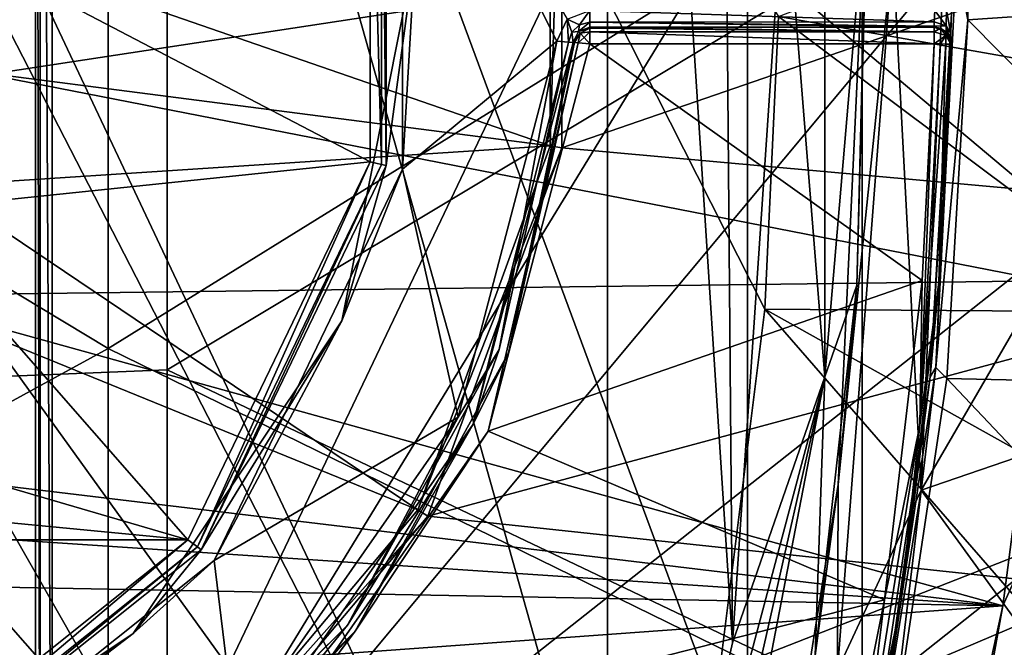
# Model space of a CAD drawing. Extents: x -252 to 252, y -10 to 1339.
# Tile 575 of 656: x -106.59 to -100.68, y 1253.33 to 1257.09. Entities that reach past the tile are written whole.
import ezdxf

# ---------------------------------------------------------------- set-up
doc = ezdxf.new("R2010")
doc.units = 0
doc.header["$LTSCALE"] = 52.148148
for name, color, linetype in [('172', 7, 'CONTINUOUS'), ('175', 7, 'CONTINUOUS'), ('1904', 7, 'CONTINUOUS'), ('1917', 7, 'CONTINUOUS'), ('2777', 7, 'CONTINUOUS'), ('2783', 7, 'CONTINUOUS'), ('2786', 7, 'CONTINUOUS'), ('3860', 7, 'CONTINUOUS'), ('3866', 7, 'CONTINUOUS'), ('3869', 7, 'CONTINUOUS'), ('3871', 7, 'CONTINUOUS'), ('3898', 7, 'CONTINUOUS'), ('3932', 7, 'CONTINUOUS'), ('570', 7, 'CONTINUOUS'), ('571', 7, 'CONTINUOUS'), ('574', 7, 'CONTINUOUS'), ('577', 7, 'CONTINUOUS'), ('591', 7, 'CONTINUOUS'), ('592', 7, 'CONTINUOUS'), ('596', 7, 'CONTINUOUS'), ('597', 7, 'CONTINUOUS'), ('600', 7, 'CONTINUOUS'), ('601', 7, 'CONTINUOUS'), ('609', 7, 'CONTINUOUS'), ('645', 7, 'CONTINUOUS'), ('654', 7, 'CONTINUOUS'), ('657', 7, 'CONTINUOUS'), ('658', 7, 'CONTINUOUS'), ('659', 7, 'CONTINUOUS'), ('682', 7, 'CONTINUOUS'), ('683', 7, 'CONTINUOUS'), ('684', 7, 'CONTINUOUS'), ('720', 7, 'CONTINUOUS'), ('721', 7, 'CONTINUOUS'), ('722', 7, 'CONTINUOUS'), ('723', 7, 'CONTINUOUS'), ('751', 7, 'CONTINUOUS'), ('753', 7, 'CONTINUOUS'), ('768', 7, 'CONTINUOUS')]:
    doc.layers.add(name, color=color, linetype=linetype)

msp = doc.modelspace()

# ---------------------------------------------------------------- linework, layer by layer
at = {"layer": '172', "color": 7, "linetype": 'CONTINUOUS'}
for points in [[(-110.0084, 1254.8203, 17.9291), (-105.7088, 1260.0064, 17.5664), (-110.0084, 1260.1796, 17.9291), (-110.0084, 1254.8203, 17.9291)], [(-105.7088, 1254.9942, 17.5665), (-105.7088, 1260.0064, 17.5664), (-110.0084, 1254.8203, 17.9291), (-105.7088, 1254.9942, 17.5665)], [(-105.7088, 1260.0064, 17.5664), (-105.7088, 1254.9942, 17.5665), (-101.537, 1257.4951, 16.524), (-105.7088, 1260.0064, 17.5664)], [(-97.6463, 1258.5422, 14.723), (-101.537, 1257.4951, 16.524), (-97.6637, 1256.0756, 14.7229), (-97.6463, 1258.5422, 14.723)], [(-101.537, 1257.4951, 16.524), (-105.7088, 1254.9942, 17.5665), (-101.537, 1253.0077, 16.3183), (-101.537, 1257.4951, 16.524)], [(-101.537, 1257.4951, 16.524), (-101.537, 1253.0077, 16.3183), (-97.6637, 1256.0756, 14.7229), (-101.537, 1257.4951, 16.524)], [(-97.6637, 1256.0756, 14.7229), (-101.537, 1253.0077, 16.3183), (-97.8759, 1253.8432, 14.7224), (-97.6637, 1256.0756, 14.7229)], [(-105.7088, 1250.0069, 17.0674), (-105.7088, 1254.9942, 17.5665), (-110.0084, 1254.8203, 17.9291), (-105.7088, 1250.0069, 17.0674)], [(-105.7088, 1254.9942, 17.5665), (-105.7088, 1250.0069, 17.0674), (-101.537, 1253.0077, 16.3183), (-105.7088, 1254.9942, 17.5665)], [(-110.0084, 1249.491, 17.3627), (-105.7088, 1250.0069, 17.0674), (-110.0084, 1254.8203, 17.9291), (-110.0084, 1249.491, 17.3627)], [(-97.8759, 1253.8432, 14.7224), (-101.537, 1253.0077, 16.3183), (-98.2241, 1251.8779, 14.7203), (-97.8759, 1253.8432, 14.7224)]]:
    msp.add_3dface(points, dxfattribs=at)
at = {"layer": '175', "color": 7, "linetype": 'CONTINUOUS'}
for points in [[(-106.0631, 1259.8498, 16.6189), (-106.0631, 1255.1233, 16.6176), (-110.0075, 1257.5, 17), (-106.0631, 1259.8498, 16.6189)], [(-106.0631, 1255.1233, 16.6176), (-106.0631, 1259.8498, 16.6189), (-102.2257, 1257.4985, 15.7059), (-106.0631, 1255.1233, 16.6176)], [(-98.6144, 1256.8143, 14.1224), (-102.2257, 1257.4985, 15.7059), (-98.6478, 1258.9919, 14.1216), (-98.6144, 1256.8143, 14.1224)], [(-110.0075, 1257.5, 17), (-106.0631, 1255.1233, 16.6176), (-110.0075, 1252.9684, 16.7927), (-110.0075, 1257.5, 17)], [(-102.2257, 1253.2456, 15.5184), (-106.0631, 1255.1233, 16.6176), (-102.2257, 1257.4985, 15.7059), (-102.2257, 1253.2456, 15.5184)], [(-98.7708, 1254.5995, 14.1211), (-102.2257, 1257.4985, 15.7059), (-98.6144, 1256.8143, 14.1224), (-98.7708, 1254.5995, 14.1211)], [(-102.2257, 1253.2456, 15.5184), (-102.2257, 1257.4985, 15.7059), (-98.7708, 1254.5995, 14.1211), (-102.2257, 1253.2456, 15.5184)], [(-106.0631, 1255.1233, 16.6176), (-106.0631, 1250.4186, 16.1638), (-110.0075, 1252.9684, 16.7927), (-106.0631, 1255.1233, 16.6176)], [(-106.0631, 1250.4186, 16.1638), (-106.0631, 1255.1233, 16.6176), (-102.2257, 1253.2456, 15.5184), (-106.0631, 1250.4186, 16.1638)], [(-99.1181, 1252.3943, 14.1133), (-102.2257, 1253.2456, 15.5184), (-98.7708, 1254.5995, 14.1211), (-99.1181, 1252.3943, 14.1133)]]:
    msp.add_3dface(points, dxfattribs=at)
at = {"layer": '1904', "color": 7, "linetype": 'CONTINUOUS'}
for points in [[(-106.4, 1251, -64.5), (-100.2346, 1263.9247, -64.5), (-106.4, 1264, -64.5), (-106.4, 1251, -64.5)], [(-99.7425, 1261.8805, -64.5), (-100.2346, 1263.9247, -64.5), (-106.4, 1251, -64.5), (-99.7425, 1261.8805, -64.5)], [(-99.3798, 1259.4086, -64.5), (-99.7425, 1261.8805, -64.5), (-106.4, 1251, -64.5), (-99.3798, 1259.4086, -64.5)], [(-99.2507, 1256.6441, -64.5), (-99.3798, 1259.4086, -64.5), (-106.4, 1251, -64.5), (-99.2507, 1256.6441, -64.5)], [(-99.3909, 1253.9802, -64.5), (-99.2507, 1256.6441, -64.5), (-106.4, 1251, -64.5), (-99.3909, 1253.9802, -64.5)], [(-99.7312, 1251.6772, -64.5), (-99.3909, 1253.9802, -64.5), (-106.4, 1251, -64.5), (-99.7312, 1251.6772, -64.5)]]:
    msp.add_3dface(points, dxfattribs=at)
at = {"layer": '1917', "color": 7, "linetype": 'CONTINUOUS'}
for points in [[(-106.5, 1264, -64.6), (-106.5, 1264, -68.3), (-106.5, 1251, -68.3), (-106.5, 1264, -64.6)], [(-106.5, 1251, -64.6), (-106.5, 1264, -64.6), (-106.5, 1251, -68.3), (-106.5, 1251, -64.6)]]:
    msp.add_3dface(points, dxfattribs=at)
at = {"layer": '2777', "color": 7, "linetype": 'CONTINUOUS'}
for points in [[(-106.5, 1264, -64.6), (-106.4707, 1251, -64.5293), (-106.4707, 1264, -64.5293), (-106.5, 1264, -64.6)], [(-106.5, 1264, -64.6), (-106.5, 1251, -64.6), (-106.4707, 1251, -64.5293), (-106.5, 1264, -64.6)], [(-106.4707, 1251, -64.5293), (-106.4, 1251, -64.5), (-106.4707, 1264, -64.5293), (-106.4707, 1251, -64.5293)], [(-106.4, 1251, -64.5), (-106.4, 1264, -64.5), (-106.4707, 1264, -64.5293), (-106.4, 1251, -64.5)]]:
    msp.add_3dface(points, dxfattribs=at)
at = {"layer": '2783', "color": 7, "linetype": 'CONTINUOUS'}
for points in [[(-106.5, 1251, -68.3), (-106.5, 1264, -68.3), (-102.8421, 1251.0399, -68.3), (-106.5, 1251, -68.3)], [(-102.8421, 1251.0399, -68.3), (-106.5, 1264, -68.3), (-102.4187, 1252.992, -68.3), (-102.8421, 1251.0399, -68.3)], [(-102.1219, 1255.3588, -68.3), (-106.5, 1264, -68.3), (-102.0401, 1257.1138, -68.3), (-102.1219, 1255.3588, -68.3)], [(-102.4187, 1252.992, -68.3), (-106.5, 1264, -68.3), (-102.1219, 1255.3588, -68.3), (-102.4187, 1252.992, -68.3)]]:
    msp.add_3dface(points, dxfattribs=at)
at = {"layer": '2786', "color": 7, "linetype": 'CONTINUOUS'}
for points in [[(-102.0401, 1257.1138, -68.3), (-99.5941, 1258.043, -68.4), (-99.6004, 1256.6834, -68.4), (-102.0401, 1257.1138, -68.3)], [(-102.1219, 1255.3588, -68.3), (-102.0401, 1257.1138, -68.3), (-99.6681, 1255.341, -68.4), (-102.1219, 1255.3588, -68.3)], [(-102.0401, 1257.1138, -68.3), (-99.6004, 1256.6834, -68.4), (-99.6681, 1255.341, -68.4), (-102.0401, 1257.1138, -68.3)], [(-102.4187, 1252.992, -68.3), (-102.1219, 1255.3588, -68.3), (-99.9573, 1252.8726, -68.4), (-102.4187, 1252.992, -68.3)], [(-102.1219, 1255.3588, -68.3), (-99.7911, 1254.0579, -68.4), (-99.9573, 1252.8726, -68.4), (-102.1219, 1255.3588, -68.3)], [(-102.1219, 1255.3588, -68.3), (-99.6681, 1255.341, -68.4), (-99.7911, 1254.0579, -68.4), (-102.1219, 1255.3588, -68.3)]]:
    msp.add_3dface(points, dxfattribs=at)
at = {"layer": '3860', "color": 7, "linetype": 'CONTINUOUS'}
for points in [[(-103.3415, 1256.3254, 13.5), (-97.7613, 1258.2514, 13.5), (-103.3415, 1258.6747, 13.5), (-103.3415, 1256.3254, 13.5)], [(-97.8031, 1255.8256, 13.5), (-97.7613, 1258.2514, 13.5), (-103.3415, 1256.3254, 13.5), (-97.8031, 1255.8256, 13.5)], [(-104.1453, 1254.118, 13.5), (-97.8031, 1255.8256, 13.5), (-103.3415, 1256.3254, 13.5), (-104.1453, 1254.118, 13.5)], [(-98.0546, 1253.4674, 13.5), (-97.8031, 1255.8256, 13.5), (-104.1453, 1254.118, 13.5), (-98.0546, 1253.4674, 13.5)], [(-105.6558, 1252.3189, 13.5), (-98.0546, 1253.4674, 13.5), (-104.1453, 1254.118, 13.5), (-105.6558, 1252.3189, 13.5)], [(-98.4607, 1251.3828, 13.5), (-98.0546, 1253.4674, 13.5), (-105.6558, 1252.3189, 13.5), (-98.4607, 1251.3828, 13.5)]]:
    msp.add_3dface(points, dxfattribs=at)
at = {"layer": '3866', "color": 7, "linetype": 'CONTINUOUS'}
for points in [[(-106.7828, 1258.2346, 8), (-100.3562, 1257.7451, 8), (-106.7828, 1256.7654, 8), (-106.7828, 1258.2346, 8)], [(-100.3562, 1257.7451, 8), (-100.4395, 1255.5289, 8), (-106.7828, 1256.7654, 8), (-100.3562, 1257.7451, 8)], [(-106.7828, 1256.7654, 8), (-100.4395, 1255.5289, 8), (-107.4212, 1255.4411, 8), (-106.7828, 1256.7654, 8)], [(-100.4395, 1255.5289, 8), (-100.6946, 1253.5797, 8), (-107.4212, 1255.4411, 8), (-100.4395, 1255.5289, 8)], [(-107.4212, 1255.4411, 8), (-100.6946, 1253.5797, 8), (-108.5714, 1254.5253, 8), (-107.4212, 1255.4411, 8)], [(-108.5714, 1254.5253, 8), (-100.6946, 1253.5797, 8), (-110, 1254.2, 8), (-108.5714, 1254.5253, 8)], [(-100.6946, 1253.5797, 8), (-119.3635, 1253.9269, 8), (-110, 1254.2, 8), (-100.6946, 1253.5797, 8)], [(-119.0258, 1252.2524, 8), (-119.3635, 1253.9269, 8), (-100.6946, 1253.5797, 8), (-119.0258, 1252.2524, 8)], [(-101.0526, 1251.9426, 8), (-119.0258, 1252.2524, 8), (-100.6946, 1253.5797, 8), (-101.0526, 1251.9426, 8)]]:
    msp.add_3dface(points, dxfattribs=at)
at = {"layer": '3869', "color": 7, "linetype": 'CONTINUOUS'}
msp.add_3dface([(-100.4555, 1253.5044, 7.7718), (-99.9773, 1252.9122, 1.1369), (-100.8214, 1251.8417, 7.7718), (-100.4555, 1253.5044, 7.7718)], dxfattribs=at)
at = {"layer": '3871', "color": 7, "linetype": 'CONTINUOUS'}
for points in [[(-103.4109, 1256.3382, 13.4707), (-103.4109, 1258.6618, 13.4707), (-106.7707, 1257.5, 10.0093), (-103.4109, 1256.3382, 13.4707)], [(-106.8517, 1256.7814, 10.0093), (-103.4109, 1256.3382, 13.4707), (-106.7707, 1257.5, 10.0093), (-106.8517, 1256.7814, 10.0093)], [(-107.0905, 1256.0989, 10.0093), (-103.4109, 1256.3382, 13.4707), (-106.8517, 1256.7814, 10.0093), (-107.0905, 1256.0989, 10.0093)], [(-104.2057, 1254.1546, 13.4707), (-103.4109, 1256.3382, 13.4707), (-107.0905, 1256.0989, 10.0093), (-104.2057, 1254.1546, 13.4707)], [(-107.4752, 1255.4866, 10.0093), (-104.2057, 1254.1546, 13.4707), (-107.0905, 1256.0989, 10.0093), (-107.4752, 1255.4866, 10.0093)], [(-107.9866, 1254.9752, 10.0093), (-105.6993, 1252.3746, 13.4707), (-107.4752, 1255.4866, 10.0093), (-107.9866, 1254.9752, 10.0093)], [(-105.6993, 1252.3746, 13.4707), (-104.2057, 1254.1546, 13.4707), (-107.4752, 1255.4866, 10.0093), (-105.6993, 1252.3746, 13.4707)], [(-108.5989, 1254.5905, 10.0093), (-105.6993, 1252.3746, 13.4707), (-107.9866, 1254.9752, 10.0093), (-108.5989, 1254.5905, 10.0093)], [(-107.7116, 1251.2128, 13.4707), (-105.6993, 1252.3746, 13.4707), (-108.5989, 1254.5905, 10.0093), (-107.7116, 1251.2128, 13.4707)]]:
    msp.add_3dface(points, dxfattribs=at)
at = {"layer": '3898', "color": 7, "linetype": 'CONTINUOUS'}
for points in [[(-103.3415, 1258.6747, 13.5), (-103.4109, 1258.6618, 13.4707), (-103.4109, 1256.3382, 13.4707), (-103.3415, 1258.6747, 13.5)], [(-103.3415, 1256.3254, 13.5), (-103.3415, 1258.6747, 13.5), (-103.4109, 1256.3382, 13.4707), (-103.3415, 1256.3254, 13.5)], [(-103.3415, 1256.3254, 13.5), (-103.4109, 1256.3382, 13.4707), (-104.2057, 1254.1546, 13.4707), (-103.3415, 1256.3254, 13.5)], [(-104.1453, 1254.118, 13.5), (-103.3415, 1256.3254, 13.5), (-104.2057, 1254.1546, 13.4707), (-104.1453, 1254.118, 13.5)], [(-104.1453, 1254.118, 13.5), (-104.2057, 1254.1546, 13.4707), (-105.6993, 1252.3746, 13.4707), (-104.1453, 1254.118, 13.5)], [(-105.6558, 1252.3189, 13.5), (-104.1453, 1254.118, 13.5), (-105.6993, 1252.3746, 13.4707), (-105.6558, 1252.3189, 13.5)]]:
    msp.add_3dface(points, dxfattribs=at)
at = {"layer": '3932', "color": 7, "linetype": 'CONTINUOUS'}
for points in [[(-100.6946, 1253.5797, 8), (-100.4395, 1255.5289, 8), (-100.4292, 1254.1625, 7.9343), (-100.6946, 1253.5797, 8)], [(-100.8214, 1251.8417, 7.7718), (-101.1778, 1250.9004, 7.9343), (-100.4292, 1254.1625, 7.9343), (-100.8214, 1251.8417, 7.7718)], [(-101.1778, 1250.9004, 7.9343), (-100.6946, 1253.5797, 8), (-100.4292, 1254.1625, 7.9343), (-101.1778, 1250.9004, 7.9343)], [(-100.4555, 1253.5044, 7.7718), (-100.8214, 1251.8417, 7.7718), (-100.4292, 1254.1625, 7.9343), (-100.4555, 1253.5044, 7.7718)], [(-101.0526, 1251.9426, 8), (-100.6946, 1253.5797, 8), (-101.1778, 1250.9004, 7.9343), (-101.0526, 1251.9426, 8)]]:
    msp.add_3dface(points, dxfattribs=at)
at = {"layer": '570', "color": 7, "linetype": 'CONTINUOUS'}
for points in [[(-103.0674, 1250.0549, 0.5), (-103.0674, 1264.9451, 0.5), (-107.3163, 1259.0513, 0.5), (-103.0674, 1250.0549, 0.5)], [(-102.3911, 1262.104, 0.5), (-103.0674, 1264.9451, 0.5), (-102.3152, 1253.3578, 0.5), (-102.3911, 1262.104, 0.5)], [(-103.0674, 1264.9451, 0.5), (-103.0674, 1250.0549, 0.5), (-102.3152, 1253.3578, 0.5), (-103.0674, 1264.9451, 0.5)], [(-102.0043, 1257.971, 0.5), (-102.3911, 1262.104, 0.5), (-102.3152, 1253.3578, 0.5), (-102.0043, 1257.971, 0.5)], [(-106.9, 1257.4999, 0.5), (-103.0674, 1250.0549, 0.5), (-107.3163, 1259.0513, 0.5), (-106.9, 1257.4999, 0.5)], [(-107.3164, 1255.9485, 0.5), (-103.0674, 1250.0549, 0.5), (-106.9, 1257.4999, 0.5), (-107.3164, 1255.9485, 0.5)], [(-108.4541, 1254.8131, 0.5), (-103.0674, 1250.0549, 0.5), (-107.3164, 1255.9485, 0.5), (-108.4541, 1254.8131, 0.5)], [(-116.9326, 1250.0549, 0.5), (-103.0674, 1250.0549, 0.5), (-111.5461, 1254.8132, 0.5), (-116.9326, 1250.0549, 0.5)], [(-111.5461, 1254.8132, 0.5), (-103.0674, 1250.0549, 0.5), (-110, 1254.4, 0.5), (-111.5461, 1254.8132, 0.5)], [(-110, 1254.4, 0.5), (-103.0674, 1250.0549, 0.5), (-108.4541, 1254.8131, 0.5), (-110, 1254.4, 0.5)]]:
    msp.add_3dface(points, dxfattribs=at)
at = {"layer": '571', "color": 7, "linetype": 'CONTINUOUS'}
for points in [[(-100.9036, 1257.0935, -58), (-100.9467, 1259.032, -58), (-98.6011, 1257.252, -58), (-100.9036, 1257.0935, -58)], [(-98.7217, 1254.8911, -58), (-100.9036, 1257.0935, -58), (-98.6011, 1257.252, -58), (-98.7217, 1254.8911, -58)], [(-101.0304, 1254.9423, -58), (-100.9036, 1257.0935, -58), (-98.7217, 1254.8911, -58), (-101.0304, 1254.9423, -58)], [(-101.3836, 1252.5943, -58), (-101.0304, 1254.9423, -58), (-99.0004, 1252.8024, -58), (-101.3836, 1252.5943, -58)], [(-99.0004, 1252.8024, -58), (-101.0304, 1254.9423, -58), (-98.7217, 1254.8911, -58), (-99.0004, 1252.8024, -58)]]:
    msp.add_3dface(points, dxfattribs=at)
at = {"layer": '574', "color": 7, "linetype": 'CONTINUOUS'}
for points in [[(-104.4918, 1258.7578, -11), (-104.4918, 1256.2423, -11), (-106.9, 1257.5001, -11), (-104.4918, 1258.7578, -11)], [(-106.9, 1257.5001, -11), (-104.4918, 1256.2423, -11), (-107.3163, 1255.9487, -11), (-106.9, 1257.5001, -11)], [(-103.1721, 1256.95, -11), (-101.1784, 1255.5296, -11), (-103.7818, 1254.6266, -11), (-103.1721, 1256.95, -11)], [(-101.1061, 1256.95, -11), (-101.1784, 1255.5296, -11), (-103.1721, 1256.95, -11), (-101.1061, 1256.95, -11)], [(-104.4918, 1256.2423, -11), (-105.5848, 1253.9749, -11), (-107.3163, 1255.9487, -11), (-104.4918, 1256.2423, -11)], [(-107.3163, 1255.9487, -11), (-105.5848, 1253.9749, -11), (-108.4539, 1254.8132, -11), (-107.3163, 1255.9487, -11)], [(-101.1784, 1255.5296, -11), (-101.4042, 1253.6149, -11), (-103.7818, 1254.6266, -11), (-101.1784, 1255.5296, -11)], [(-108.4539, 1254.8132, -11), (-105.5848, 1253.9749, -11), (-110, 1254.4, -11), (-108.4539, 1254.8132, -11)], [(-103.7818, 1254.6266, -11), (-101.4042, 1253.6149, -11), (-105.1568, 1252.6558, -11), (-103.7818, 1254.6266, -11)], [(-105.5848, 1253.9749, -11), (-114.4152, 1253.9749, -11), (-110, 1254.4, -11), (-105.5848, 1253.9749, -11)], [(-107.554, 1252.407, -11), (-114.4152, 1253.9749, -11), (-105.5848, 1253.9749, -11), (-107.554, 1252.407, -11)], [(-101.4042, 1253.6149, -11), (-101.7896, 1251.6814, -11), (-105.1568, 1252.6558, -11), (-101.4042, 1253.6149, -11)]]:
    msp.add_3dface(points, dxfattribs=at)
at = {"layer": '577', "color": 7, "linetype": 'CONTINUOUS'}
for points in [[(-101.0048, 1257.012, -15.0466), (-101.0025, 1257.1486, -15.1), (-101.0033, 1257.095, -57.9), (-101.0048, 1257.012, -15.0466)], [(-101.1301, 1254.9527, -57.9), (-101.0048, 1257.012, -15.0466), (-101.0033, 1257.095, -57.9), (-101.1301, 1254.9527, -57.9)], [(-101.0059, 1256.9585, -14.9646), (-101.0048, 1257.012, -15.0466), (-101.1301, 1254.9527, -57.9), (-101.0059, 1256.9585, -14.9646)], [(-101.0062, 1256.9478, -14.9), (-101.0059, 1256.9585, -14.9646), (-101.1301, 1254.9527, -57.9), (-101.0062, 1256.9478, -14.9)], [(-101.0786, 1255.5213, -11.1), (-101.0062, 1256.9478, -11.1), (-101.1301, 1254.9527, -57.9), (-101.0786, 1255.5213, -11.1)], [(-101.0062, 1256.9478, -11.1), (-101.0062, 1256.9478, -14.9), (-101.1301, 1254.9527, -57.9), (-101.0062, 1256.9478, -11.1)], [(-101.3055, 1253.5977, -11.1), (-101.0786, 1255.5213, -11.1), (-101.1301, 1254.9527, -57.9), (-101.3055, 1253.5977, -11.1)], [(-101.481, 1252.6137, -57.9), (-101.3055, 1253.5977, -11.1), (-101.1301, 1254.9527, -57.9), (-101.481, 1252.6137, -57.9)], [(-101.6921, 1251.6593, -11.1), (-101.3055, 1253.5977, -11.1), (-101.481, 1252.6137, -57.9), (-101.6921, 1251.6593, -11.1)]]:
    msp.add_3dface(points, dxfattribs=at)
at = {"layer": '591', "color": 7, "linetype": 'CONTINUOUS'}
for points in [[(-101.1836, 1254.2723, -6.5), (-99.0046, 1258.0265, -6.5), (-101.0108, 1258.3014, -6.5), (-101.1836, 1254.2723, -6.5)], [(-99.1164, 1254.9812, -6.5), (-99.0046, 1258.0265, -6.5), (-101.1836, 1254.2723, -6.5), (-99.1164, 1254.9812, -6.5)], [(-99.5549, 1252.0314, -6.5), (-99.1164, 1254.9812, -6.5), (-101.1836, 1254.2723, -6.5), (-99.5549, 1252.0314, -6.5)], [(-101.5739, 1251.8557, -6.5), (-99.5549, 1252.0314, -6.5), (-101.1836, 1254.2723, -6.5), (-101.5739, 1251.8557, -6.5)]]:
    msp.add_3dface(points, dxfattribs=at)
at = {"layer": '592', "color": 7, "linetype": 'CONTINUOUS'}
for points in [[(-101.6823, 1254.3069, -6), (-101.5055, 1258.0595, -6), (-101.5709, 1255.5025), (-101.6823, 1254.3069, -6)], [(-101.5709, 1255.5025), (-101.5055, 1258.0595, -6), (-101.5041, 1257.9796), (-101.5709, 1255.5025)], [(-101.8209, 1253.2811), (-101.6823, 1254.3069, -6), (-101.5709, 1255.5025), (-101.8209, 1253.2811)], [(-102.0385, 1252.071, -6), (-101.6823, 1254.3069, -6), (-101.8209, 1253.2811), (-102.0385, 1252.071, -6)]]:
    msp.add_3dface(points, dxfattribs=at)
at = {"layer": '596', "color": 7, "linetype": 'CONTINUOUS'}
for points in [[(-103.308, 1257.0968, -15), (-103.3715, 1256.9661, -15), (-104.2968, 1258.8021, -15), (-103.308, 1257.0968, -15)], [(-104.2968, 1258.8021, -15), (-103.3715, 1256.9661, -15), (-104.2968, 1256.198, -15), (-104.2968, 1258.8021, -15)], [(-103.3715, 1256.9661, -15), (-103.9633, 1254.7106, -15), (-104.2968, 1256.198, -15), (-103.3715, 1256.9661, -15)], [(-104.2968, 1256.198, -15), (-103.9633, 1254.7106, -15), (-105.4281, 1253.8506, -15), (-104.2968, 1256.198, -15)], [(-103.9633, 1254.7106, -15), (-105.2982, 1252.7973, -15), (-105.4281, 1253.8506, -15), (-103.9633, 1254.7106, -15)], [(-105.4281, 1253.8506, -15), (-105.2982, 1252.7973, -15), (-107.4666, 1252.2271, -15), (-105.4281, 1253.8506, -15)]]:
    msp.add_3dface(points, dxfattribs=at)
at = {"layer": '597', "color": 7, "linetype": 'CONTINUOUS'}
for points in [[(-104.3942, 1258.7795, -14.9), (-104.3942, 1256.2205, -14.9), (-104.3942, 1258.7795, -11.1), (-104.3942, 1258.7795, -14.9)], [(-104.3942, 1258.7795, -11.1), (-104.3942, 1256.2205, -14.9), (-104.3942, 1256.2205, -11.1), (-104.3942, 1258.7795, -11.1)], [(-104.3942, 1256.2205, -14.9), (-105.5045, 1253.9149, -14.9), (-104.3942, 1256.2205, -11.1), (-104.3942, 1256.2205, -14.9)], [(-104.3942, 1256.2205, -11.1), (-105.5045, 1253.9149, -14.9), (-105.5045, 1253.9149, -11.1), (-104.3942, 1256.2205, -11.1)], [(-105.5045, 1253.9149, -14.9), (-107.5052, 1252.3194, -14.9), (-105.5045, 1253.9149, -11.1), (-105.5045, 1253.9149, -14.9)], [(-105.5045, 1253.9149, -11.1), (-107.5052, 1252.3194, -14.9), (-107.5052, 1252.3194, -11.1), (-105.5045, 1253.9149, -11.1)]]:
    msp.add_3dface(points, dxfattribs=at)
at = {"layer": '600', "color": 7, "linetype": 'CONTINUOUS'}
for points in [[(-103.2718, 1256.958, -14.9), (-103.2718, 1256.958, -11.1), (-103.8726, 1254.6684, -11.1), (-103.2718, 1256.958, -14.9)], [(-103.8726, 1254.6684, -14.9), (-103.2718, 1256.958, -14.9), (-103.8726, 1254.6684, -11.1), (-103.8726, 1254.6684, -14.9)], [(-105.227, 1252.727, -14.9), (-103.8726, 1254.6684, -14.9), (-105.227, 1252.727, -11.1), (-105.227, 1252.727, -14.9)], [(-105.227, 1252.727, -11.1), (-103.8726, 1254.6684, -14.9), (-103.8726, 1254.6684, -11.1), (-105.227, 1252.727, -11.1)]]:
    msp.add_3dface(points, dxfattribs=at)
at = {"layer": '601', "color": 7, "linetype": 'CONTINUOUS'}
for points in [[(-101.1836, 1254.2723, -6.5), (-101.0108, 1258.3014, -6.5), (-101.3535, 1257.5032, -6.3536), (-101.1836, 1254.2723, -6.5)], [(-101.5055, 1258.0595, -6), (-101.6823, 1254.3069, -6), (-101.3535, 1257.5032, -6.3536), (-101.5055, 1258.0595, -6)], [(-101.3535, 1257.5032, -6.3536), (-101.6823, 1254.3069, -6), (-101.6864, 1253.1936, -6.3536), (-101.3535, 1257.5032, -6.3536)], [(-101.1836, 1254.2723, -6.5), (-101.3535, 1257.5032, -6.3536), (-101.6864, 1253.1936, -6.3536), (-101.1836, 1254.2723, -6.5)], [(-101.6823, 1254.3069, -6), (-102.0385, 1252.071, -6), (-101.6864, 1253.1936, -6.3536), (-101.6823, 1254.3069, -6)], [(-101.5739, 1251.8557, -6.5), (-101.1836, 1254.2723, -6.5), (-101.6864, 1253.1936, -6.3536), (-101.5739, 1251.8557, -6.5)]]:
    msp.add_3dface(points, dxfattribs=at)
at = {"layer": '609', "color": 7, "linetype": 'CONTINUOUS'}
for points in [[(-101.7626, 1260.0465, 0.3536), (-102.0043, 1257.971, 0.5), (-101.7625, 1254.9536, 0.3536), (-101.7626, 1260.0465, 0.3536)], [(-101.5041, 1257.9796), (-101.7626, 1260.0465, 0.3536), (-101.7625, 1254.9536, 0.3536), (-101.5041, 1257.9796)], [(-102.0043, 1257.971, 0.5), (-102.3152, 1253.3578, 0.5), (-101.7625, 1254.9536, 0.3536), (-102.0043, 1257.971, 0.5)], [(-101.5709, 1255.5025), (-101.5041, 1257.9796), (-101.7625, 1254.9536, 0.3536), (-101.5709, 1255.5025)], [(-101.8209, 1253.2811), (-101.5709, 1255.5025), (-101.7625, 1254.9536, 0.3536), (-101.8209, 1253.2811)], [(-101.7625, 1254.9536, 0.3536), (-103.0674, 1250.0549, 0.5), (-102.8851, 1249.9989, 0.4622), (-101.7625, 1254.9536, 0.3536)], [(-102.3152, 1253.3578, 0.5), (-103.0674, 1250.0549, 0.5), (-101.7625, 1254.9536, 0.3536), (-102.3152, 1253.3578, 0.5)], [(-102.7295, 1249.9509, 0.3536), (-101.7625, 1254.9536, 0.3536), (-102.8851, 1249.9989, 0.4622), (-102.7295, 1249.9509, 0.3536)], [(-101.8209, 1253.2811), (-101.7625, 1254.9536, 0.3536), (-102.7295, 1249.9509, 0.3536), (-101.8209, 1253.2811)]]:
    msp.add_3dface(points, dxfattribs=at)
at = {"layer": '645', "color": 7, "linetype": 'CONTINUOUS'}
for points in [[(-101.1061, 1257.05, -14.9), (-101.1061, 1257.05, -11.1), (-103.1721, 1257.05, -14.9), (-101.1061, 1257.05, -14.9)], [(-103.1721, 1257.05, -14.9), (-101.1061, 1257.05, -11.1), (-103.1721, 1257.05, -11.1), (-103.1721, 1257.05, -14.9)]]:
    msp.add_3dface(points, dxfattribs=at)
at = {"layer": '654', "color": 7, "linetype": 'CONTINUOUS'}
for points in [[(-103.2718, 1256.958, -11.1), (-103.2399, 1257.0235, -14.9), (-103.2399, 1257.0235, -11.1), (-103.2718, 1256.958, -11.1)], [(-103.2718, 1256.958, -11.1), (-103.2718, 1256.958, -14.9), (-103.2399, 1257.0235, -14.9), (-103.2718, 1256.958, -11.1)], [(-103.2399, 1257.0235, -14.9), (-103.1721, 1257.05, -14.9), (-103.2399, 1257.0235, -11.1), (-103.2399, 1257.0235, -14.9)], [(-103.1721, 1257.05, -14.9), (-103.1721, 1257.05, -11.1), (-103.2399, 1257.0235, -11.1), (-103.1721, 1257.05, -14.9)]]:
    msp.add_3dface(points, dxfattribs=at)
at = {"layer": '657', "color": 7, "linetype": 'CONTINUOUS'}
for points in [[(-103.9633, 1254.7106, -15), (-103.3715, 1256.9661, -15), (-103.7158, 1255.1175, -14.9707), (-103.9633, 1254.7106, -15)], [(-103.2718, 1256.958, -14.9), (-103.8726, 1254.6684, -14.9), (-103.301, 1256.9604, -14.9707), (-103.2718, 1256.958, -14.9)], [(-103.8726, 1254.6684, -14.9), (-103.7158, 1255.1175, -14.9707), (-103.301, 1256.9604, -14.9707), (-103.8726, 1254.6684, -14.9)], [(-103.7158, 1255.1175, -14.9707), (-103.3715, 1256.9661, -15), (-103.301, 1256.9604, -14.9707), (-103.7158, 1255.1175, -14.9707)], [(-103.8726, 1254.6684, -14.9), (-104.627, 1253.4628, -14.9707), (-103.7158, 1255.1175, -14.9707), (-103.8726, 1254.6684, -14.9)], [(-104.627, 1253.4628, -14.9707), (-103.9633, 1254.7106, -15), (-103.7158, 1255.1175, -14.9707), (-104.627, 1253.4628, -14.9707)], [(-105.2982, 1252.7973, -15), (-103.9633, 1254.7106, -15), (-104.627, 1253.4628, -14.9707), (-105.2982, 1252.7973, -15)], [(-103.8726, 1254.6684, -14.9), (-105.227, 1252.727, -14.9), (-104.627, 1253.4628, -14.9707), (-103.8726, 1254.6684, -14.9)], [(-105.227, 1252.727, -14.9), (-105.9628, 1252.127, -14.9707), (-104.627, 1253.4628, -14.9707), (-105.227, 1252.727, -14.9)], [(-105.9628, 1252.127, -14.9707), (-105.2982, 1252.7973, -15), (-104.627, 1253.4628, -14.9707), (-105.9628, 1252.127, -14.9707)]]:
    msp.add_3dface(points, dxfattribs=at)
at = {"layer": '658', "color": 7, "linetype": 'CONTINUOUS'}
for points in [[(-103.308, 1257.0968, -15), (-103.1721, 1257.15, -15), (-103.2337, 1257.0637, -14.9707), (-103.308, 1257.0968, -15)], [(-103.2337, 1257.0637, -14.9707), (-103.1721, 1257.15, -15), (-103.1721, 1257.0793, -14.9707), (-103.2337, 1257.0637, -14.9707)], [(-103.3715, 1256.9661, -15), (-103.308, 1257.0968, -15), (-103.301, 1256.9604, -14.9707), (-103.3715, 1256.9661, -15)], [(-103.2805, 1257.0205, -14.9707), (-103.308, 1257.0968, -15), (-103.2337, 1257.0637, -14.9707), (-103.2805, 1257.0205, -14.9707)], [(-103.301, 1256.9604, -14.9707), (-103.308, 1257.0968, -15), (-103.2805, 1257.0205, -14.9707), (-103.301, 1256.9604, -14.9707)], [(-103.2399, 1257.0235, -14.9), (-103.2805, 1257.0205, -14.9707), (-103.2337, 1257.0637, -14.9707), (-103.2399, 1257.0235, -14.9)], [(-103.2399, 1257.0235, -14.9), (-103.2337, 1257.0637, -14.9707), (-103.1721, 1257.0793, -14.9707), (-103.2399, 1257.0235, -14.9)], [(-103.1721, 1257.05, -14.9), (-103.2399, 1257.0235, -14.9), (-103.1721, 1257.0793, -14.9707), (-103.1721, 1257.05, -14.9)], [(-103.2718, 1256.958, -14.9), (-103.301, 1256.9604, -14.9707), (-103.2805, 1257.0205, -14.9707), (-103.2718, 1256.958, -14.9)], [(-103.2399, 1257.0235, -14.9), (-103.2718, 1256.958, -14.9), (-103.2805, 1257.0205, -14.9707), (-103.2399, 1257.0235, -14.9)]]:
    msp.add_3dface(points, dxfattribs=at)
at = {"layer": '659', "color": 7, "linetype": 'CONTINUOUS'}
for points in [[(-103.1721, 1257.15, -15), (-101.1025, 1257.15, -15), (-101.1048, 1257.082, -14.9733), (-103.1721, 1257.15, -15)], [(-103.1721, 1257.0793, -14.9707), (-103.1721, 1257.15, -15), (-101.1048, 1257.082, -14.9733), (-103.1721, 1257.0793, -14.9707)], [(-101.1059, 1257.0554, -14.9323), (-103.1721, 1257.0793, -14.9707), (-101.1048, 1257.082, -14.9733), (-101.1059, 1257.0554, -14.9323)], [(-101.1061, 1257.05, -14.9), (-103.1721, 1257.05, -14.9), (-103.1721, 1257.0793, -14.9707), (-101.1061, 1257.05, -14.9)], [(-101.1061, 1257.05, -14.9), (-103.1721, 1257.0793, -14.9707), (-101.1059, 1257.0554, -14.9323), (-101.1061, 1257.05, -14.9)]]:
    msp.add_3dface(points, dxfattribs=at)
at = {"layer": '682', "color": 7, "linetype": 'CONTINUOUS'}
for points in [[(-103.8726, 1254.6684, -11.1), (-103.2718, 1256.958, -11.1), (-103.661, 1255.0967, -11.0293), (-103.8726, 1254.6684, -11.1)], [(-103.1721, 1256.95, -11), (-103.7818, 1254.6266, -11), (-103.2426, 1256.9557, -11.0293), (-103.1721, 1256.95, -11)], [(-103.2426, 1256.9557, -11.0293), (-103.7818, 1254.6266, -11), (-103.661, 1255.0967, -11.0293), (-103.2426, 1256.9557, -11.0293)], [(-103.661, 1255.0967, -11.0293), (-103.2718, 1256.958, -11.1), (-103.2646, 1256.9574, -11.0626), (-103.661, 1255.0967, -11.0293)], [(-103.2426, 1256.9557, -11.0293), (-103.661, 1255.0967, -11.0293), (-103.2646, 1256.9574, -11.0626), (-103.2426, 1256.9557, -11.0293)], [(-103.661, 1255.0967, -11.0293), (-103.7818, 1254.6266, -11), (-104.5802, 1253.4276, -11.0293), (-103.661, 1255.0967, -11.0293)], [(-103.8726, 1254.6684, -11.1), (-103.661, 1255.0967, -11.0293), (-104.5802, 1253.4276, -11.0293), (-103.8726, 1254.6684, -11.1)], [(-105.227, 1252.727, -11.1), (-103.8726, 1254.6684, -11.1), (-104.5802, 1253.4276, -11.0293), (-105.227, 1252.727, -11.1)], [(-103.7818, 1254.6266, -11), (-105.1568, 1252.6558, -11), (-104.5802, 1253.4276, -11.0293), (-103.7818, 1254.6266, -11)], [(-104.5802, 1253.4276, -11.0293), (-105.1568, 1252.6558, -11), (-105.9276, 1252.0802, -11.0293), (-104.5802, 1253.4276, -11.0293)], [(-105.227, 1252.727, -11.1), (-104.5802, 1253.4276, -11.0293), (-105.9276, 1252.0802, -11.0293), (-105.227, 1252.727, -11.1)]]:
    msp.add_3dface(points, dxfattribs=at)
at = {"layer": '683', "color": 7, "linetype": 'CONTINUOUS'}
for points in [[(-103.2718, 1256.958, -11.1), (-103.2399, 1257.0235, -11.1), (-103.2308, 1257.0136, -11.05), (-103.2718, 1256.958, -11.1)], [(-103.2646, 1256.9574, -11.0626), (-103.2718, 1256.958, -11.1), (-103.2308, 1257.0136, -11.05), (-103.2646, 1256.9574, -11.0626)], [(-103.2426, 1256.9557, -11.0293), (-103.2646, 1256.9574, -11.0626), (-103.2308, 1257.0136, -11.05), (-103.2426, 1256.9557, -11.0293)], [(-103.2426, 1256.9557, -11.0293), (-103.2308, 1257.0136, -11.05), (-103.206, 1256.9867, -11.0134), (-103.2426, 1256.9557, -11.0293)], [(-103.2399, 1257.0235, -11.1), (-103.1721, 1257.05, -11.1), (-103.1721, 1257.0428, -11.0626), (-103.2399, 1257.0235, -11.1)], [(-103.2308, 1257.0136, -11.05), (-103.2399, 1257.0235, -11.1), (-103.1721, 1257.0428, -11.0626), (-103.2308, 1257.0136, -11.05)], [(-103.1721, 1257.0214, -11.03), (-103.2308, 1257.0136, -11.05), (-103.1721, 1257.0428, -11.0626), (-103.1721, 1257.0214, -11.03)], [(-103.206, 1256.9867, -11.0134), (-103.2308, 1257.0136, -11.05), (-103.1721, 1257.0214, -11.03), (-103.206, 1256.9867, -11.0134)], [(-103.1721, 1256.95, -11), (-103.206, 1256.9867, -11.0134), (-103.1721, 1257.0214, -11.03), (-103.1721, 1256.95, -11)], [(-103.1721, 1256.95, -11), (-103.2426, 1256.9557, -11.0293), (-103.206, 1256.9867, -11.0134), (-103.1721, 1256.95, -11)]]:
    msp.add_3dface(points, dxfattribs=at)
at = {"layer": '684', "color": 7, "linetype": 'CONTINUOUS'}
for points in [[(-103.1721, 1257.0428, -11.0626), (-103.1721, 1257.05, -11.1), (-101.1061, 1257.0207, -11.0293), (-103.1721, 1257.0428, -11.0626)], [(-103.1721, 1257.05, -11.1), (-101.1061, 1257.05, -11.1), (-101.1061, 1257.0207, -11.0293), (-103.1721, 1257.05, -11.1)], [(-103.1721, 1257.0214, -11.03), (-103.1721, 1257.0428, -11.0626), (-101.1061, 1257.0207, -11.0293), (-103.1721, 1257.0214, -11.03)], [(-101.1061, 1256.95, -11), (-103.1721, 1257.0214, -11.03), (-101.1061, 1257.0207, -11.0293), (-101.1061, 1256.95, -11)], [(-101.1061, 1256.95, -11), (-103.1721, 1256.95, -11), (-103.1721, 1257.0214, -11.03), (-101.1061, 1256.95, -11)]]:
    msp.add_3dface(points, dxfattribs=at)
at = {"layer": '720', "color": 7, "linetype": 'CONTINUOUS'}
for points in [[(-101.1048, 1257.082, -14.9733), (-101.1025, 1257.15, -15), (-101.0334, 1257.0573, -14.9913), (-101.1048, 1257.082, -14.9733)], [(-101.1025, 1257.15, -15), (-101.0318, 1257.149, -15.0293), (-101.0334, 1257.0573, -14.9913), (-101.1025, 1257.15, -15)], [(-101.0318, 1257.149, -15.0293), (-101.0048, 1257.012, -15.0466), (-101.0334, 1257.0573, -14.9913), (-101.0318, 1257.149, -15.0293)], [(-101.0025, 1257.1486, -15.1), (-101.0048, 1257.012, -15.0466), (-101.0318, 1257.149, -15.0293), (-101.0025, 1257.1486, -15.1)], [(-101.1061, 1257.05, -14.9), (-101.1059, 1257.0554, -14.9323), (-101.0346, 1257.0199, -14.9), (-101.1061, 1257.05, -14.9)], [(-101.1059, 1257.0554, -14.9323), (-101.1048, 1257.082, -14.9733), (-101.0334, 1257.0573, -14.9913), (-101.1059, 1257.0554, -14.9323)], [(-101.0346, 1257.0199, -14.9), (-101.1059, 1257.0554, -14.9323), (-101.0334, 1257.0573, -14.9913), (-101.0346, 1257.0199, -14.9)], [(-101.0062, 1256.9478, -14.9), (-101.0346, 1257.0199, -14.9), (-101.0334, 1257.0573, -14.9913), (-101.0062, 1256.9478, -14.9)], [(-101.0048, 1257.012, -15.0466), (-101.0059, 1256.9585, -14.9646), (-101.0334, 1257.0573, -14.9913), (-101.0048, 1257.012, -15.0466)], [(-101.0059, 1256.9585, -14.9646), (-101.0062, 1256.9478, -14.9), (-101.0334, 1257.0573, -14.9913), (-101.0059, 1256.9585, -14.9646)]]:
    msp.add_3dface(points, dxfattribs=at)
at = {"layer": '721', "color": 7, "linetype": 'CONTINUOUS'}
for points in [[(-101.1061, 1257.05, -11.1), (-101.0346, 1257.0199, -14.9), (-101.0684, 1257.0426, -11.1), (-101.1061, 1257.05, -11.1)], [(-101.1061, 1257.05, -11.1), (-101.1061, 1257.05, -14.9), (-101.0346, 1257.0199, -14.9), (-101.1061, 1257.05, -11.1)], [(-101.0684, 1257.0426, -11.1), (-101.0346, 1257.0199, -14.9), (-101.0354, 1257.0207, -11.1), (-101.0684, 1257.0426, -11.1)], [(-101.0354, 1257.0207, -11.1), (-101.0346, 1257.0199, -14.9), (-101.0062, 1256.9478, -11.1), (-101.0354, 1257.0207, -11.1)], [(-101.0346, 1257.0199, -14.9), (-101.0062, 1256.9478, -14.9), (-101.0062, 1256.9478, -11.1), (-101.0346, 1257.0199, -14.9)]]:
    msp.add_3dface(points, dxfattribs=at)
at = {"layer": '722', "color": 7, "linetype": 'CONTINUOUS'}
for points in [[(-101.1061, 1257.0207, -11.0293), (-101.1061, 1257.05, -11.1), (-101.0684, 1257.0426, -11.1), (-101.1061, 1257.0207, -11.0293)], [(-101.1061, 1257.0207, -11.0293), (-101.0684, 1257.0426, -11.1), (-101.0355, 1257.0001, -11.0499), (-101.1061, 1257.0207, -11.0293)], [(-101.1061, 1256.95, -11), (-101.1061, 1257.0207, -11.0293), (-101.0355, 1257.0001, -11.0499), (-101.1061, 1256.95, -11)], [(-101.0687, 1256.9495, -11.0073), (-101.1061, 1256.95, -11), (-101.0355, 1257.0001, -11.0499), (-101.0687, 1256.9495, -11.0073)], [(-101.0365, 1256.9486, -11.0283), (-101.0687, 1256.9495, -11.0073), (-101.0355, 1257.0001, -11.0499), (-101.0365, 1256.9486, -11.0283)], [(-101.0684, 1257.0426, -11.1), (-101.0354, 1257.0207, -11.1), (-101.0355, 1257.0001, -11.0499), (-101.0684, 1257.0426, -11.1)], [(-101.0062, 1256.9478, -11.1), (-101.0365, 1256.9486, -11.0283), (-101.0355, 1257.0001, -11.0499), (-101.0062, 1256.9478, -11.1)], [(-101.0354, 1257.0207, -11.1), (-101.0062, 1256.9478, -11.1), (-101.0355, 1257.0001, -11.0499), (-101.0354, 1257.0207, -11.1)]]:
    msp.add_3dface(points, dxfattribs=at)
at = {"layer": '723', "color": 7, "linetype": 'CONTINUOUS'}
for points in [[(-101.1784, 1255.5296, -11), (-101.1061, 1256.95, -11), (-101.1909, 1254.6622, -11.0293), (-101.1784, 1255.5296, -11)], [(-101.1061, 1256.95, -11), (-101.0687, 1256.9495, -11.0073), (-101.1909, 1254.6622, -11.0293), (-101.1061, 1256.95, -11)], [(-101.0687, 1256.9495, -11.0073), (-101.0365, 1256.9486, -11.0283), (-101.1909, 1254.6622, -11.0293), (-101.0687, 1256.9495, -11.0073)], [(-101.0365, 1256.9486, -11.0283), (-101.0786, 1255.5213, -11.1), (-101.1909, 1254.6622, -11.0293), (-101.0365, 1256.9486, -11.0283)], [(-101.0062, 1256.9478, -11.1), (-101.0786, 1255.5213, -11.1), (-101.0365, 1256.9486, -11.0283), (-101.0062, 1256.9478, -11.1)], [(-101.4042, 1253.6149, -11), (-101.1784, 1255.5296, -11), (-101.1909, 1254.6622, -11.0293), (-101.4042, 1253.6149, -11)], [(-101.0786, 1255.5213, -11.1), (-101.3055, 1253.5977, -11.1), (-101.1909, 1254.6622, -11.0293), (-101.0786, 1255.5213, -11.1)], [(-101.5547, 1252.3996, -11.0293), (-101.4042, 1253.6149, -11), (-101.1909, 1254.6622, -11.0293), (-101.5547, 1252.3996, -11.0293)], [(-101.3055, 1253.5977, -11.1), (-101.5547, 1252.3996, -11.0293), (-101.1909, 1254.6622, -11.0293), (-101.3055, 1253.5977, -11.1)], [(-101.7896, 1251.6814, -11), (-101.4042, 1253.6149, -11), (-101.5547, 1252.3996, -11.0293), (-101.7896, 1251.6814, -11)], [(-101.3055, 1253.5977, -11.1), (-101.6921, 1251.6593, -11.1), (-101.5547, 1252.3996, -11.0293), (-101.3055, 1253.5977, -11.1)]]:
    msp.add_3dface(points, dxfattribs=at)
at = {"layer": '751', "color": 7, "linetype": 'CONTINUOUS'}
for points in [[(-104.3942, 1256.2205, -14.9), (-104.3942, 1258.7795, -14.9), (-104.2207, 1257.5, -14.9707), (-104.3942, 1256.2205, -14.9)], [(-104.2968, 1258.8021, -15), (-104.2968, 1256.198, -15), (-104.2207, 1257.5, -14.9707), (-104.2968, 1258.8021, -15)], [(-104.3942, 1256.2205, -14.9), (-104.2207, 1257.5, -14.9707), (-104.6606, 1255.2884, -14.9707), (-104.3942, 1256.2205, -14.9)], [(-104.2207, 1257.5, -14.9707), (-104.2968, 1256.198, -15), (-104.6606, 1255.2884, -14.9707), (-104.2207, 1257.5, -14.9707)], [(-105.5045, 1253.9149, -14.9), (-104.3942, 1256.2205, -14.9), (-104.6606, 1255.2884, -14.9707), (-105.5045, 1253.9149, -14.9)], [(-104.2968, 1256.198, -15), (-105.4281, 1253.8506, -15), (-104.6606, 1255.2884, -14.9707), (-104.2968, 1256.198, -15)], [(-105.5045, 1253.9149, -14.9), (-104.6606, 1255.2884, -14.9707), (-105.9134, 1253.4134, -14.9707), (-105.5045, 1253.9149, -14.9)], [(-104.6606, 1255.2884, -14.9707), (-105.4281, 1253.8506, -15), (-105.9134, 1253.4134, -14.9707), (-104.6606, 1255.2884, -14.9707)], [(-107.5052, 1252.3194, -14.9), (-105.5045, 1253.9149, -14.9), (-105.9134, 1253.4134, -14.9707), (-107.5052, 1252.3194, -14.9)], [(-105.4281, 1253.8506, -15), (-107.4666, 1252.2271, -15), (-105.9134, 1253.4134, -14.9707), (-105.4281, 1253.8506, -15)], [(-107.5052, 1252.3194, -14.9), (-105.9134, 1253.4134, -14.9707), (-107.7884, 1252.1606, -14.9707), (-107.5052, 1252.3194, -14.9)], [(-105.9134, 1253.4134, -14.9707), (-107.4666, 1252.2271, -15), (-107.7884, 1252.1606, -14.9707), (-105.9134, 1253.4134, -14.9707)]]:
    msp.add_3dface(points, dxfattribs=at)
at = {"layer": '753', "color": 7, "linetype": 'CONTINUOUS'}
for points in [[(-104.4227, 1256.227, -11.0293), (-104.4918, 1258.7578, -11), (-104.4227, 1258.773, -11.0293), (-104.4227, 1256.227, -11.0293)], [(-104.3942, 1258.7795, -11.1), (-104.3942, 1256.2205, -11.1), (-104.4227, 1258.773, -11.0293), (-104.3942, 1258.7795, -11.1)], [(-104.3942, 1256.2205, -11.1), (-104.4227, 1256.227, -11.0293), (-104.4227, 1258.773, -11.0293), (-104.3942, 1256.2205, -11.1)], [(-104.4918, 1256.2423, -11), (-104.4918, 1258.7578, -11), (-104.4227, 1256.227, -11.0293), (-104.4918, 1256.2423, -11)], [(-105.5848, 1253.9749, -11), (-104.4918, 1256.2423, -11), (-105.5274, 1253.9332, -11.0293), (-105.5848, 1253.9749, -11)], [(-105.5274, 1253.9332, -11.0293), (-104.4918, 1256.2423, -11), (-104.4227, 1256.227, -11.0293), (-105.5274, 1253.9332, -11.0293)], [(-105.5045, 1253.9149, -11.1), (-105.5274, 1253.9332, -11.0293), (-104.4227, 1256.227, -11.0293), (-105.5045, 1253.9149, -11.1)], [(-104.3942, 1256.2205, -11.1), (-105.5045, 1253.9149, -11.1), (-104.4227, 1256.227, -11.0293), (-104.3942, 1256.2205, -11.1)], [(-107.554, 1252.407, -11), (-105.5848, 1253.9749, -11), (-107.5179, 1252.3458, -11.0293), (-107.554, 1252.407, -11)], [(-107.5179, 1252.3458, -11.0293), (-105.5848, 1253.9749, -11), (-105.5274, 1253.9332, -11.0293), (-107.5179, 1252.3458, -11.0293)], [(-107.5052, 1252.3194, -11.1), (-107.5179, 1252.3458, -11.0293), (-105.5274, 1253.9332, -11.0293), (-107.5052, 1252.3194, -11.1)], [(-105.5045, 1253.9149, -11.1), (-107.5052, 1252.3194, -11.1), (-105.5274, 1253.9332, -11.0293), (-105.5045, 1253.9149, -11.1)]]:
    msp.add_3dface(points, dxfattribs=at)
at = {"layer": '768', "color": 7, "linetype": 'CONTINUOUS'}
for points in [[(-100.9467, 1259.032, -58), (-100.9036, 1257.0935, -58), (-100.9708, 1257.4485, -57.9707), (-100.9467, 1259.032, -58)], [(-100.9036, 1257.0935, -58), (-101.095, 1255.0093, -57.9707), (-100.9708, 1257.4485, -57.9707), (-100.9036, 1257.0935, -58)], [(-101.095, 1255.0093, -57.9707), (-101.0033, 1257.095, -57.9), (-100.9708, 1257.4485, -57.9707), (-101.095, 1255.0093, -57.9707)], [(-101.1301, 1254.9527, -57.9), (-101.0033, 1257.095, -57.9), (-101.095, 1255.0093, -57.9707), (-101.1301, 1254.9527, -57.9)], [(-100.9036, 1257.0935, -58), (-101.0304, 1254.9423, -58), (-101.095, 1255.0093, -57.9707), (-100.9036, 1257.0935, -58)], [(-101.3836, 1252.5943, -58), (-101.4551, 1252.5937, -57.9707), (-101.095, 1255.0093, -57.9707), (-101.3836, 1252.5943, -58)], [(-101.4551, 1252.5937, -57.9707), (-101.1301, 1254.9527, -57.9), (-101.095, 1255.0093, -57.9707), (-101.4551, 1252.5937, -57.9707)], [(-101.0304, 1254.9423, -58), (-101.3836, 1252.5943, -58), (-101.095, 1255.0093, -57.9707), (-101.0304, 1254.9423, -58)], [(-101.481, 1252.6137, -57.9), (-101.1301, 1254.9527, -57.9), (-101.4551, 1252.5937, -57.9707), (-101.481, 1252.6137, -57.9)]]:
    msp.add_3dface(points, dxfattribs=at)

doc.saveas('drawing.dxf')
